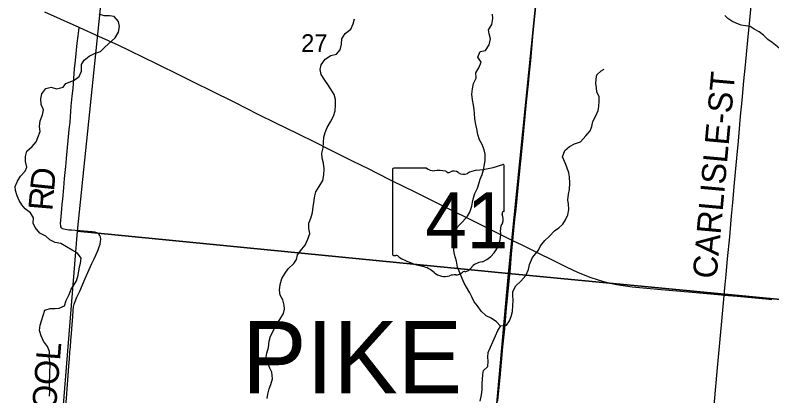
# Model space of a CAD drawing. Extents: x 1410790 to 1770854, y 566777 to 831614.
# Drawn here: x 1541796 to 1551230, y 728196 to 732945 of the extents above; entities that cross this region are included whole.
import ezdxf

# ---------------------------------------------------------------- set-up
doc = ezdxf.new("R2010")
doc.units = 0
for name, color, linetype in [('GM_X_County_Road', 7, 'Continuous'), ('GM_X_County_Road_Text', 7, 'Continuous'), ('GM_X_Minor_River', 7, 'Continuous'), ('GM_X_Section', 7, 'Continuous'), ('GM_X_Section_Text', 7, 'Continuous'), ('GM_X_State_Location', 7, 'Continuous'), ('GM_X_State_Route', 7, 'Continuous'), ('GM_X_State_Shield', 7, 'Continuous'), ('GM_X_Township_Road', 7, 'Continuous'), ('GM_X_Township_Road_Text', 7, 'Continuous'), ('GM_X_Township_Text', 7, 'Continuous')]:
    doc.layers.add(name, color=color, linetype=linetype)

msp = doc.modelspace()

# ---------------------------------------------------------------- linework, layer by layer
at = {"layer": 'GM_X_County_Road'}
for points in [[(1550635.8, 729449.5), (1550644.1, 729545.3), (1550659.6, 729708.4), (1550677.9, 729904.4), (1550704.6, 730181.9), (1550727.6, 730443.3), (1550741.9, 730606.6), (1550765.1, 730851.6), (1550793.3, 731161.9), (1550812.3, 731374.3), (1550841, 731684.6), (1550858.7, 731880.6), (1550881.8, 732125.5), (1550899.9, 732321.4), (1550934.1, 732680.7), (1550957.6, 732925.6), (1551005.4, 733431.8), (1551028.9, 733676.6), (1551052.6, 733921.5), (1551070.7, 734134), (1551091.3, 734346.2), (1551110.7, 734558.5), (1551123.9, 734689), (1551132.6, 734768.2)], [(1550299.8, 725880.5), (1550317.4, 726046.4), (1550335.5, 726247.2), (1550355.7, 726476), (1550374.1, 726688.4), (1550412.9, 727096.4), (1550431.9, 727275.8), (1550451.6, 727471.6), (1550475.7, 727716.4), (1550499.8, 727961.1), (1550514.8, 728124.5), (1550550.2, 728500.1), (1550583.4, 728859.3), (1550616.2, 729218.7), (1550635.8, 729449.5)]]:
    msp.add_lwpolyline(points, dxfattribs=at)
at = {"layer": 'GM_X_Minor_River'}
for points in [[(1542396.4, 732045.3), (1542427.1, 732093), (1542481.4, 732114.2), (1542533.8, 732135.4), (1542592.4, 732180.5), (1542621.5, 732248.2), (1542624.8, 732328.2), (1542657.7, 732383.8), (1542720.4, 732434.9), (1542786.9, 732465.9), (1542859.3, 732490.8), (1542912.2, 732546), (1543042, 732664.1), (1543085.1, 732731.5), (1543096.2, 732805.4), (1543085.2, 732867.7), (1543032.2, 732926.7), (1542972.3, 732935.6), (1542906.3, 732936.7), (1542842.7, 732957.7)], [(1547488, 731958.4), (1547499, 732026.4), (1547512.1, 732092.2), (1547543.1, 732159.8), (1547538.2, 732224), (1547577.2, 732289.5), (1547604.3, 732359.2), (1547565.2, 732419.9), (1547592.3, 732489.6), (1547660.6, 732504.5), (1547705.7, 732575.9), (1547720.8, 732649.8), (1547703.8, 732710.1), (1547698.6, 732760.3), (1547737.7, 732827.8), (1547752.8, 732903.6), (1547747.7, 732955.8)], [(1545750.8, 731988), (1545694.3, 732081.1), (1545657.1, 732135.8), (1545610.2, 732204.6), (1545597.3, 732268.9), (1545610.1, 732324.8), (1545661.2, 732394.1), (1545730, 732443.1), (1545802.2, 732457.9), (1545847.1, 732513.3), (1545866.1, 732581.1), (1545869.2, 732649.2), (1545912.3, 732716.6), (1545979.1, 732769.6), (1546012.1, 732837.2), (1546025.1, 732899.1)], [(1551647.7, 731979.3), (1551638.9, 732034), (1551612.6, 732094.8), (1551586.2, 732157.5), (1551553.9, 732218.4), (1551513.5, 732277.5), (1551483.1, 732338.3), (1551442.7, 732395.4), (1551392, 732442.8), (1551353.7, 732505.8), (1551297.1, 732553.4), (1551234.6, 732605), (1551179.6, 732640.5), (1551125.1, 732694), (1551072.3, 732737.4), (1551011.3, 732771), (1550960.3, 732804.4), (1550902.6, 732809.9), (1550849, 732819.3), (1550791.6, 732840.8), (1550732.5, 732868.4), (1550681.5, 732901.7), (1550642.5, 732938.8)], [(1549079.2, 731931.3), (1549049.6, 731983.7), (1549045, 732037.8), (1549036.4, 732092.1), (1549041.8, 732146), (1549049.2, 732201.8), (1549102.4, 732250.5), (1549140.8, 732271.5)], [(1542226, 728191.8), (1542226.7, 728253.9), (1542225.3, 728304), (1542224.2, 728372.2), (1542229.1, 728448.3), (1542229.9, 728508.4), (1542232.6, 728568.5), (1542227.3, 728622.7), (1542220, 728682.9), (1542222.9, 728749), (1542197.6, 728813.4), (1542148.4, 728878.2), (1542121.2, 728944.6), (1542098, 729011), (1542106.8, 729079.1), (1542123.5, 729133), (1542144.3, 729196.8), (1542165.2, 729264.7), (1542233.5, 729283.9), (1542293.6, 729285.2), (1542343.7, 729288.5), (1542412.2, 729319.7), (1542433, 729385.6), (1542467.9, 729459.3), (1542494.8, 729525.1), (1542527.5, 729576.8), (1542560.2, 729632.5), (1542581.1, 729702.4), (1542596.1, 729780.4), (1542611, 729850.3), (1542619.7, 729912.3), (1542572.5, 729977.1), (1542504.9, 730014), (1542437.3, 730054.9), (1542363.8, 730097.9), (1542293.8, 730110.8), (1542228.1, 730141.7), (1542176.6, 730186.4), (1542105, 730225.4), (1542045.9, 730298.3), (1542020.5, 730348.7), (1542023.3, 730414.8), (1541988.1, 730479.4), (1541920.6, 730528.3), (1541879.2, 730578.9), (1541847.8, 730633.4), (1541822.5, 730689.9), (1541799.3, 730756.3), (1541795.9, 730806.4), (1541824.8, 730876.2), (1541861.6, 730937.9), (1541922.4, 730997.2), (1541943.1, 731049.1), (1541925.9, 731119.4), (1541924.7, 731181.6), (1541943.6, 731249.5), (1542008.3, 731306.8), (1542059.1, 731366.3), (1542079.8, 731420.1), (1542106.8, 731491.9), (1542101.5, 731554.1), (1542108.4, 731626.2), (1542137.4, 731702), (1542150.2, 731763.9), (1542119, 731832.4), (1542115.8, 731900.6), (1542128.6, 731964.6), (1542179.5, 732030.1), (1542243.8, 732045.3), (1542313.6, 732026.4), (1542396.4, 732045.3)], [(1545149.3, 729327.6), (1545132.2, 729395.9), (1545100.8, 729450.4), (1545091.6, 729514.7), (1545100.5, 729586.7), (1545121.4, 729658.6), (1545164.3, 729728.2), (1545201, 729779.8), (1545271.9, 729847.1), (1545304.6, 729898.8), (1545315.3, 729954.8), (1545370.2, 730024.2), (1545410.9, 730075.8), (1545445.9, 730149.5), (1545470.8, 730221.4), (1545459.5, 730283.6), (1545456.4, 730349.8), (1545481.2, 730413.6), (1545502.1, 730483.5), (1545511, 730553.5), (1545532.7, 730689.5), (1545545.3, 730741.5), (1545588.2, 730809.1), (1545633.1, 730880.7), (1545644.1, 730954.7), (1545649, 731028.8), (1545641.9, 731099), (1545622.6, 731159.4), (1545619.4, 731223.5), (1545636.2, 731291.5), (1545645.9, 731423.6), (1545662.6, 731479.5), (1545685.4, 731543.3), (1545726.4, 731615), (1545763.3, 731686.7), (1545784.1, 731752.5), (1545791, 731824.6), (1545789.9, 731894.8), (1545773.8, 731954.5), (1545750.8, 731988)], [(1547849.1, 729065), (1547797.7, 729120.1), (1547732.3, 729167), (1547666.5, 729195.9), (1547605.2, 729250.7), (1547559.9, 729317.4), (1547520.5, 729368), (1547489.2, 729430.6), (1547465.8, 729480.9), (1547422.7, 729551.6), (1547395.3, 729602.1), (1547369.9, 729658.5), (1547338.8, 729729), (1547311.6, 729799.5), (1547296.6, 729877.9), (1547271.6, 729960.3), (1547266.2, 730012.5), (1547265, 730078.7), (1547267.7, 730128.7), (1547268.3, 730182.8), (1547283.2, 730248.8), (1547313.9, 730308.5), (1547374.8, 730367.9), (1547435.7, 730437.3), (1547464.4, 730489), (1547491.3, 730560.8), (1547497.9, 730610.8), (1547510.6, 730666.8), (1547527.3, 730718.7), (1547560.2, 730788.4), (1547574.9, 730842.3), (1547593.6, 730898.2), (1547618.3, 730956), (1547635.1, 731013.9), (1547647.9, 731081.9), (1547654.6, 731135.9), (1547655.5, 731212.1), (1547642.2, 731264.4), (1547617, 731330.8), (1547583.7, 731389.3), (1547562.5, 731455.8), (1547551.3, 731526), (1547538, 731582.3), (1547528.8, 731650.6), (1547521.6, 731716.8), (1547518.3, 731766.9), (1547509, 731823.2), (1547499.8, 731889.4), (1547488, 731958.4)], [(1548247.3, 729921.8), (1548319.7, 730013.8), (1548344.4, 730065.6), (1548399.3, 730133.1), (1548452.1, 730182.6), (1548521.2, 730254), (1548573.8, 730291.5), (1548624.5, 730339), (1548659.2, 730392.7), (1548688.1, 730452.5), (1548698.9, 730520.5), (1548695.7, 730588.7), (1548688.4, 730642.9), (1548693.2, 730713), (1548706, 730769), (1548713, 730851.1), (1548705.9, 730927.4), (1548700.5, 730977.6), (1548675.3, 731048), (1548651.9, 731104.4), (1548618.7, 731177), (1548649.8, 731256.8), (1548706.6, 731308.2), (1548771.2, 731341.6), (1548843.7, 731366.8), (1548910.7, 731440.2), (1548963.6, 731501.7), (1548984.4, 731557.6), (1548999.2, 731617.5), (1549034.1, 731689.3), (1549065, 731755.1), (1549071.7, 731805.1), (1549078.5, 731871.2), (1549079.2, 731931.3)], [(1547595.2, 728130.6), (1547610.2, 728210.6), (1547617, 728272.6), (1547620, 728348.7), (1547624.6, 728398.8), (1547627.4, 728462.9), (1547634, 728512.9), (1547688.7, 728562.3), (1547693.5, 728628.4), (1547690.1, 728678.5), (1547694.9, 728738.6), (1547723.7, 728802.3), (1547752.6, 728872.1), (1547785.6, 728945.9), (1547812.4, 729009.7), (1547853.2, 729071.3), (1547921.3, 729076.4), (1547958.1, 729134.1), (1547980.8, 729187.9), (1547995.6, 729249.9), (1548002.5, 729321.9), (1548005.3, 729388), (1548000, 729446.2), (1548002.7, 729498.3), (1548039.6, 729567.9), (1548102.4, 729625.3), (1548161.3, 729696.7), (1548196.3, 729770.4), (1548209.1, 729834.4), (1548247.3, 729921.8)], [(1544936.7, 728163.9), (1544945.3, 728215.9), (1544964.2, 728283.8), (1544982.9, 728339.7), (1545003.8, 728409.5), (1544996.8, 728489.8), (1544969.4, 728540.2), (1544940.2, 728610.8), (1544927, 728679), (1544935.7, 728729), (1544952.6, 728801), (1544963.5, 728877), (1544978.4, 728940.9), (1545011.2, 729004.7), (1545048.1, 729074.3), (1545095, 729147.9), (1545142.1, 729225.5), (1545152.7, 729277.4), (1545149.3, 729327.6)]]:
    msp.add_lwpolyline(points, dxfattribs=at)
at = {"layer": 'GM_X_Section'}
for points in [[(1543129.8, 735647.6), (1548486.4, 735069.3), (1547947.8, 729722.4), (1542572.3, 730249.7)], [(1553799.2, 734585), (1553294.2, 729211.4), (1547947.8, 729722.4), (1548486.4, 735069.3)], [(1542572.3, 730249.7), (1547947.8, 729722.4), (1547481.6, 724527.8), (1542151.9, 725046.2)], [(1547947.8, 729722.4), (1553294.2, 729211.4), (1552829.8, 724004.2), (1547481.6, 724527.8)]]:
    msp.add_lwpolyline(points, close=True, dxfattribs=at)
at = {"layer": 'GM_X_State_Route'}
for points in [[(1548408.4, 729931), (1548118.4, 730075), (1548001.8, 730131.5), (1547867.8, 730197.4), (1547426.9, 730415.7), (1547265.5, 730496.1), (1547074.9, 730591.6), (1546781.4, 730737.8), (1546502.2, 730876.2), (1546296.9, 730978.8), (1546208.8, 731022.7), (1546003.2, 731124.7), (1545694.9, 731278), (1545548, 731350.8), (1545312.8, 731466.9), (1545047.7, 731596.8), (1544827.6, 731707), (1544535.1, 731855.2), (1544241.5, 732001.4), (1544035.4, 732102.3), (1543852.6, 732191.5), (1543564.8, 732334.3), (1543227, 732501.2), (1543078.6, 732570.6), (1542839.7, 732678.7), (1542600.6, 732786.7), (1542593.5, 732789.9), (1542361.3, 732894.6), (1542167.2, 732982.5)], [(1548001.8, 730131.5), (1548018.6, 730307.6), (1548027.4, 730395.9), (1548040.3, 730523.6), (1548074.8, 730879.3), (1548123.6, 731368.6), (1548172.9, 731858.4), (1548194.8, 732087.1), (1548204.5, 732185), (1548223.7, 732381), (1548259.5, 732772.9), (1548284.4, 733033.9)], [(1547927, 729327.6), (1547939.1, 729457.1), (1547970.5, 729788.8), (1547985.7, 729963.9), (1548001.8, 730131.5)], [(1551230.2, 729396), (1551156.1, 729402.6), (1550796.9, 729435.2), (1550635.8, 729449.5), (1550600.8, 729452.2), (1550192.4, 729488.8), (1549849.4, 729518.7), (1549669.7, 729535.2), (1549490.1, 729553.5), (1549376.2, 729568.4), (1549295.1, 729581.6), (1549214.6, 729598.1), (1549134.9, 729618.3), (1549056.1, 729641.8), (1548978.3, 729668.2), (1548901.5, 729697.4), (1548810.7, 729735.9), (1548677, 729798.7), (1548412.1, 729929.2), (1548408.4, 729931)], [(1547814.7, 728135.3), (1547842, 728426.8), (1547877.3, 728805.9), (1547899, 729033.9), (1547923.9, 729294.9), (1547927, 729327.6)]]:
    msp.add_lwpolyline(points, dxfattribs=at)
at = {"layer": 'GM_X_State_Shield'}
for p, q in [((1547893.8, 730511.5), (1547893.8, 731064.3)), ((1546501.7, 731019.9), (1546501.7, 729963.3)), ((1546923.1, 731038.1), (1546515.4, 731038.1)), ((1547893.7, 730511.7), (1547893.8, 730511.5))]:
    msp.add_line(p, q, dxfattribs=at)
for centre, radius, start, end in [((1547397.9, 732478.6), 1476.4, 275.84447, 288.90645), ((1547878.4, 731066.6), 15.5, 351.86209, 97.738), ((1546517.6, 731022.2), 16.1, 98.1301, 188.1301), ((1547020.2, 731160.8), 156.4, 231.61951, 271.11188), ((1547072, 730444.9), 561.6, 80.48669, 94.98827), ((1547199.5, 731027.6), 45.1, 219.79206, 297.10237), ((1547265.8, 730905.5), 93.8, 54.46668, 119.14113), ((1547386.9, 731073), 112.9, 233.85621, 294.82819), ((1547586.2, 730715.4), 297, 97.34618, 120.76885), ((1547877.3, 730509.4), 16.6, 289.60381, 7.73413), ((1547890.2, 730471), 24, 107.94398, 210.33697), ((1547737.6, 730401.1), 144, 340.03296, 23.64957), ((1547949.3, 730280.2), 104.8, 136.8065, 186.92959), ((1547480.6, 730209.9), 369.3, 292.30889, 8.98584), ((1546517.8, 729961), 16.3, 171.95839, 258.30661), ((1546520.2, 730069.1), 124.2, 267.33899, 280.60386), ((1546545.6, 729902.3), 44.8, 29.74838, 93.27175), ((1547110.9, 730851.7), 1066.1, 240.41292, 257.1985), ((1547636.3, 729666.6), 202.2, 94.40312, 142.57675), ((1546793, 729488.6), 333.6, 47.18416, 75.83597), ((1547393.6, 729715.6), 31.8, 65.75173, 132.64842), ((1547380.1, 729860.9), 119.3, 282.87319, 323.27711), ((1547153.8, 729897.1), 211.7, 230.70037, 286.29184), ((1547276.1, 729531.7), 173.9, 85.69512, 111.20995), ((1547291.6, 729817.9), 112.8, 268.77702, 315.54927)]:
    msp.add_arc(centre, radius, start, end, dxfattribs=at)
at = {"layer": 'GM_X_Township_Road'}
for points in [[(1542585.7, 730254.4), (1542543, 730257.3), (1542499.5, 730261.1), (1542465.8, 730263), (1542422, 730270.3), (1542401.1, 730274.8), (1542387.4, 730281.2), (1542374.6, 730292.1), (1542367.3, 730304), (1542363.7, 730315.9), (1542361.8, 730351), (1542363.7, 730378.8), (1542368.7, 730433.5), (1542378.3, 730527.4), (1542383.7, 730585.8), (1542389.2, 730647.8), (1542401.1, 730791.9), (1542410.2, 730906.8), (1542426.6, 731058.2), (1542435.7, 731156.6), (1542469.5, 731517.8), (1542480.4, 731609.9), (1542495.9, 731811.4), (1542506.9, 731936.3), (1542519.6, 732032.1), (1542529.7, 732154.3), (1542537.2, 732276.4), (1542547, 732378.6), (1542568.9, 732597.5), (1542581.1, 732686.3), (1542588.9, 732751.6), (1542593.5, 732789.9)], [(1542531.2, 729338.3), (1542531.5, 729339.2), (1542544.2, 729373), (1542566.1, 729426.8), (1542601.7, 729503.2), (1542671, 729661.1), (1542717.5, 729771.4), (1542753, 729845.3), (1542780.4, 729905.5), (1542802.3, 729952), (1542816.9, 729986.7), (1542830.6, 730016.7), (1542845, 730055.2), (1542854.5, 730089.6), (1542860.7, 730120.7), (1542862.5, 730146.2), (1542860.7, 730178.2), (1542852.5, 730198.2), (1542837.9, 730215.6), (1542814.2, 730228.3), (1542788.6, 730236.5), (1542757.6, 730241.1), (1542735.7, 730242.9), (1542708.4, 730245.7), (1542652.8, 730249.3), (1542608.1, 730252.9), (1542585.7, 730254.4)], [(1542321.6, 726823), (1542324.5, 726849.4), (1542337.7, 726982.2), (1542344.6, 727069.9), (1542350, 727129.6), (1542366.4, 727314.8), (1542375.6, 727414.7), (1542385, 727530.8), (1542397.1, 727684.7), (1542413.8, 727895.7), (1542424.7, 728022.3), (1542435.3, 728169.1), (1542464.9, 728565), (1542473.1, 728659.8), (1542478.6, 728739.2), (1542484.1, 728807.6), (1542490.4, 728886.9), (1542497.7, 728975.3), (1542505, 729085.7), (1542513.2, 729180.5), (1542517.8, 729262.6), (1542523.3, 729307.3), (1542531.2, 729338.3)]]:
    msp.add_lwpolyline(points, dxfattribs=at)

# ---------------------------------------------------------------- texts
at = {"layer": 'GM_X_County_Road_Text'}
msp.add_text('CARLISLE-ST', height=300, rotation=84.80418, dxfattribs=at).set_placement((1550539.4, 729649.1))
at = {"layer": 'GM_X_Section_Text'}
msp.add_text('27', height=221, rotation=0.00001, dxfattribs=at).set_placement((1545361.6, 732485.8))
at = {"layer": 'GM_X_State_Location'}
for s in ['s', 'r']:
    msp.add_text(s, height=1, dxfattribs=at).set_placement((1547182, 730421.3))
msp.add_text('41', height=1, rotation=0.00001, dxfattribs=at).set_placement((1546930.2, 730348.6))
at = {"layer": 'GM_X_State_Shield'}
msp.add_text('41', height=696.1, dxfattribs=at).set_placement((1546908.9, 730037.8))
at = {"layer": 'GM_X_Township_Road_Text'}
for s, rotation, p in [('D', 84.13027, (1542279.3, 730741.9)), ('R', 85.16051, (1542258.7, 730497.7)), ('SCHOOL', 85.39201, (1542236.5, 727166.1))]:
    msp.add_text(s, height=300, rotation=rotation, dxfattribs=at).set_placement(p)
at = {"layer": 'GM_X_Township_Text'}
msp.add_text('PIKE', height=900, rotation=0.00001, dxfattribs=at).set_placement((1544626.4, 728228.3))

doc.saveas('drawing.dxf')
